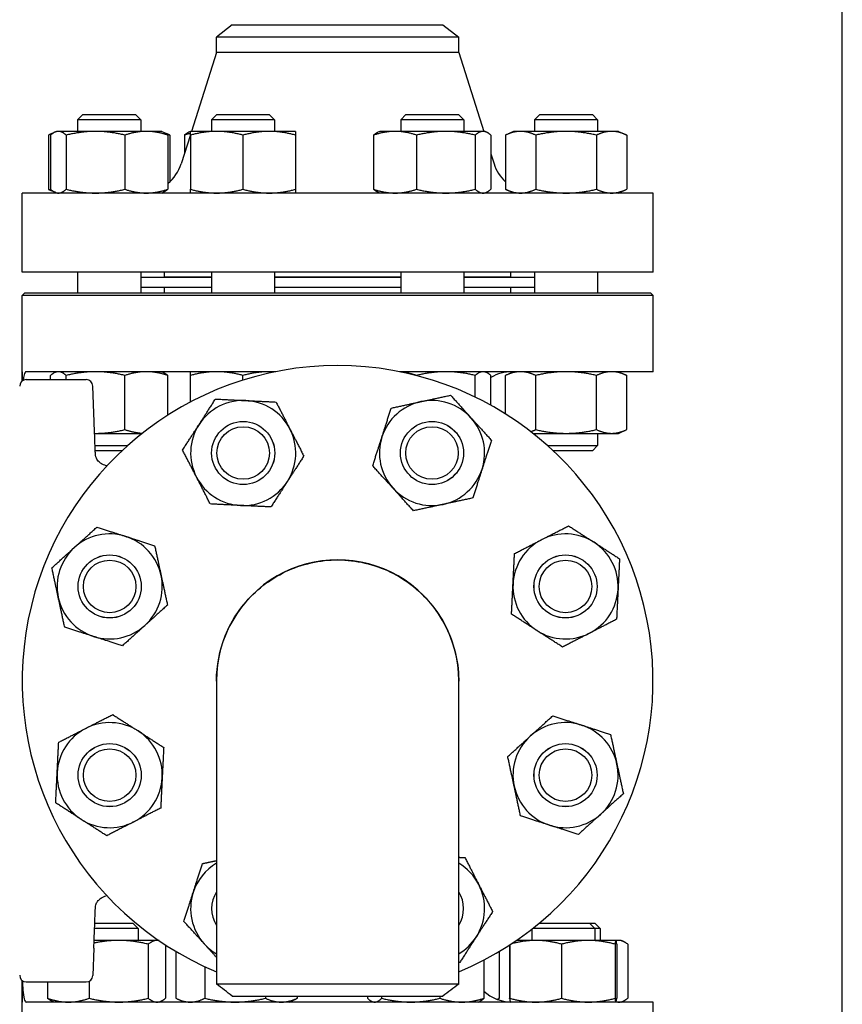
# Model space of a CAD drawing. Header units: inches. Extents: x 18 to 846, y -44 to 561.
# Tile 571 of 642: x 781 to 791, y 300 to 311. Entities that reach past the tile are written whole.
import ezdxf

# ---------------------------------------------------------------- set-up
doc = ezdxf.new("R2010")
doc.units = ezdxf.units.IN
doc.header["$LTSCALE"] = 24
doc.header["$MEASUREMENT"] = 0
doc.layers.add('Visible (ANSI)', color=7, linetype='Continuous', lineweight=30)

msp = doc.modelspace()

# ---------------------------------------------------------------- linework, layer by layer
at = {"layer": 'Visible (ANSI)'}
for p, q in [((790.5808, 279.0815), (790.5808, 345.0815)), ((783.3283, 311.249), (783.1408, 311.10513)), ((783.3283, 311.249), (785.8333, 311.249)), ((785.8333, 311.249), (786.0208, 311.10513)), ((783.1408, 310.92234), (783.1408, 311.10513)), ((786.0208, 311.10513), (783.1408, 311.10513)), ((786.0208, 310.92234), (786.0208, 311.10513)), ((783.1408, 310.92234), (782.84329, 309.983)), ((786.0208, 310.92234), (783.1408, 310.92234)), ((786.0208, 310.92234), (786.31832, 309.983)), ((781.5521, 310.184), (781.4896, 310.1215)), ((781.5521, 310.184), (782.1771, 310.184)), ((782.1771, 310.184), (782.2396, 310.1215)), ((783.14322, 310.184), (783.08072, 310.1215)), ((783.14322, 310.184), (783.76822, 310.184)), ((783.76822, 310.184), (783.83072, 310.1215)), ((785.39339, 310.184), (785.33089, 310.1215)), ((785.39339, 310.184), (786.01839, 310.184)), ((786.01839, 310.184), (786.08089, 310.1215)), ((786.98451, 310.184), (786.92201, 310.1215)), ((786.98451, 310.184), (787.60951, 310.184)), ((787.60951, 310.184), (787.67201, 310.1215)), ((782.2396, 310.1215), (781.4896, 310.1215)), ((781.4896, 310.1215), (781.4896, 309.983)), ((782.2396, 310.1215), (782.2396, 309.983)), ((783.83072, 310.1215), (783.08072, 310.1215)), ((783.08072, 310.1215), (783.08072, 309.983)), ((783.83072, 310.1215), (783.83072, 309.983)), ((786.08089, 310.1215), (785.33089, 310.1215)), ((785.33089, 310.1215), (785.33089, 309.983)), ((786.08089, 310.1215), (786.08089, 309.983)), ((787.67201, 310.1215), (786.92201, 310.1215)), ((786.92201, 310.1215), (786.92201, 309.983)), ((787.67201, 310.1215), (787.67201, 309.983)), ((781.21755, 309.97272), (781.14291, 309.93792)), ((781.2396, 309.983), (781.21755, 309.97272)), ((781.2609, 309.983), (781.2396, 309.983)), ((781.70284, 309.983), (781.2609, 309.983)), ((782.30654, 309.983), (781.70284, 309.983)), ((782.4896, 309.983), (782.30654, 309.983)), ((782.4896, 309.983), (782.51165, 309.97272)), ((782.51165, 309.97272), (782.58629, 309.93792)), ((782.83072, 309.983), (782.80867, 309.97272)), ((783.14322, 309.983), (782.83072, 309.983)), ((783.76822, 309.983), (783.14322, 309.983)), ((784.08072, 309.983), (783.76822, 309.983)), ((785.08089, 309.983), (785.05885, 309.97272)), ((785.26395, 309.983), (785.08089, 309.983)), ((785.86766, 309.983), (785.26395, 309.983)), ((786.3096, 309.983), (785.86766, 309.983)), ((786.33089, 309.983), (786.3096, 309.983)), ((786.33089, 309.983), (786.35294, 309.97272)), ((786.67201, 309.983), (786.57532, 309.93792)), ((786.75574, 309.983), (786.67201, 309.983)), ((787.29701, 309.983), (786.75574, 309.983)), ((787.83828, 309.983), (787.29701, 309.983)), ((787.92201, 309.983), (787.83828, 309.983)), ((787.92201, 309.983), (788.0187, 309.93792)), ((781.14291, 309.93792), (781.14291, 309.29409)), ((781.1675, 309.93792), (781.1675, 309.29409)), ((781.35429, 309.93792), (781.35429, 309.29409)), ((782.05139, 309.93792), (782.05139, 309.29409)), ((782.5617, 309.93792), (782.5617, 309.29409)), ((782.58629, 309.93792), (782.58629, 309.38388)), ((782.83072, 309.94331), (782.72135, 309.59803)), ((782.75862, 309.93792), (782.75862, 309.71568)), ((782.83072, 309.93792), (782.83072, 309.29409)), ((783.45572, 309.93792), (783.45572, 309.29409)), ((784.08072, 309.93792), (784.08072, 309.29409)), ((785.0088, 309.93792), (785.0088, 309.29409)), ((785.51911, 309.93792), (785.51911, 309.29409)), ((786.2162, 309.93792), (786.2162, 309.29409)), ((786.40299, 309.93792), (786.40299, 309.29409)), ((786.57532, 309.93792), (786.57532, 309.29409)), ((786.93617, 309.93792), (786.93617, 309.29409)), ((787.65785, 309.93792), (787.65785, 309.29409)), ((788.0187, 309.93792), (788.0187, 309.29409)), ((786.40299, 309.71568), (786.44026, 309.59803)), ((788.3308, 309.249), (780.8308, 309.249)), ((780.8308, 308.309), (780.8308, 309.249)), ((781.21755, 309.25928), (781.14291, 309.29409)), ((781.2396, 309.249), (781.21755, 309.25928)), ((782.4896, 309.249), (782.51165, 309.25928)), ((785.08089, 309.249), (785.05885, 309.25928)), ((786.33089, 309.249), (786.35294, 309.25928)), ((786.67201, 309.249), (786.57532, 309.29409)), ((787.92201, 309.249), (788.0187, 309.29409)), ((788.3308, 308.309), (788.3308, 309.249)), ((788.3308, 308.309), (780.8308, 308.309)), ((781.4896, 308.309), (781.4896, 308.0615)), ((782.2396, 308.309), (782.2396, 308.0615)), ((782.5208, 308.249), (782.5208, 308.309)), ((783.08072, 308.309), (783.08072, 308.0615)), ((783.83072, 308.309), (783.83072, 308.0615)), ((785.33089, 308.309), (785.33089, 308.0615)), ((786.08089, 308.309), (786.08089, 308.0615)), ((786.6408, 308.249), (786.6408, 308.309)), ((786.92201, 308.309), (786.92201, 308.0615)), ((787.67201, 308.309), (787.67201, 308.0615)), ((783.08072, 308.244), (782.2396, 308.244)), ((783.08072, 308.249), (782.5208, 308.249)), ((782.6408, 308.244), (782.6408, 308.249)), ((785.33089, 308.249), (783.83072, 308.249)), ((785.33089, 308.244), (783.83072, 308.244)), ((786.6408, 308.249), (786.08089, 308.249)), ((786.92201, 308.244), (786.08089, 308.244)), ((786.5208, 308.244), (786.5208, 308.249)), ((783.08072, 308.124), (782.2396, 308.124)), ((782.5208, 308.0615), (782.5208, 308.124)), ((785.33089, 308.124), (783.83072, 308.124)), ((786.92201, 308.124), (786.08089, 308.124)), ((786.6408, 308.0615), (786.6408, 308.124)), ((780.86205, 308.0615), (780.8308, 308.03025)), ((788.3308, 308.03025), (780.8308, 308.03025)), ((780.8308, 307.124), (780.8308, 308.03025)), ((780.86205, 308.0615), (788.29955, 308.0615)), ((788.29955, 308.0615), (788.3308, 308.03025)), ((788.3308, 307.124), (788.3308, 308.03025)), ((780.8308, 307.124), (780.8308, 307.01191)), ((780.83214, 307.124), (780.8308, 307.124)), ((780.83214, 307.01295), (780.83214, 307.124)), ((783.84698, 307.124), (780.87912, 307.124)), ((780.88002, 307.02918), (781.59165, 307.02918)), ((781.1675, 307.02918), (781.1675, 307.07892)), ((781.2396, 307.124), (781.21755, 307.11372)), ((781.35429, 307.02918), (781.35429, 307.07892)), ((782.05139, 306.43509), (782.05139, 307.07892)), ((782.4896, 307.124), (782.51165, 307.11372)), ((782.5617, 306.60652), (782.5617, 307.07892)), ((782.83072, 306.76308), (782.83072, 307.07892)), ((783.45572, 307.02375), (783.45572, 307.07892)), ((788.3308, 307.124), (785.31463, 307.124)), ((785.51911, 307.07722), (785.51911, 307.07892)), ((786.2162, 306.82111), (786.2162, 307.07892)), ((786.33089, 307.124), (786.35294, 307.11372)), ((786.40299, 306.72402), (786.40299, 307.07892)), ((786.67201, 307.124), (786.57532, 307.07892)), ((786.57532, 306.6221), (786.57532, 307.07892)), ((786.93617, 306.43509), (786.93617, 307.07892)), ((787.65785, 306.43509), (787.65785, 307.07892)), ((787.92201, 307.124), (788.0187, 307.07892)), ((788.0187, 306.43509), (788.0187, 307.07892)), ((781.68282, 306.62873), (781.67033, 306.95347)), ((787.92201, 306.39), (788.0187, 306.43509)), ((781.69144, 306.39), (781.70284, 306.39)), ((781.70284, 306.39), (782.25738, 306.39)), ((782.2396, 306.39), (782.2396, 306.37588)), ((786.90423, 306.39), (787.29701, 306.39)), ((786.92201, 306.39), (786.92201, 306.37588)), ((787.29701, 306.39), (787.83828, 306.39)), ((787.67201, 306.39), (787.67201, 306.2465)), ((787.83828, 306.39), (787.92201, 306.39)), ((781.69695, 306.2465), (782.08631, 306.2465)), ((787.0753, 306.2465), (787.67201, 306.2465)), ((787.60951, 306.184), (787.67201, 306.2465)), ((782.01788, 306.184), (781.69944, 306.184)), ((787.60951, 306.184), (787.14373, 306.184)), ((783.1408, 303.4438), (783.1408, 299.83889)), ((786.0208, 299.83889), (786.0208, 303.4438)), ((782.209, 300.5015), (781.69139, 300.5015)), ((781.69375, 300.564), (782.1465, 300.564)), ((782.1465, 300.564), (782.209, 300.5015)), ((782.209, 300.5015), (782.209, 300.358)), ((786.88926, 300.49125), (786.88926, 300.358)), ((787.63926, 300.5015), (786.90233, 300.5015)), ((786.97949, 300.564), (787.57676, 300.564)), ((787.57676, 300.564), (787.64011, 300.564)), ((787.57676, 300.564), (787.63926, 300.5015)), ((787.70261, 300.5015), (787.63926, 300.5015)), ((787.63926, 300.5015), (787.63926, 300.358)), ((787.64011, 300.564), (787.70261, 300.5015)), ((787.70261, 300.5015), (787.70261, 300.358)), ((781.9787, 300.358), (781.68613, 300.358)), ((782.43291, 300.358), (781.9787, 300.358)), ((782.45391, 300.358), (782.43291, 300.358)), ((786.93664, 300.358), (786.7077, 300.358)), ((787.5614, 300.358), (786.93664, 300.358)), ((787.88901, 300.358), (787.5614, 300.358)), ((787.88926, 300.358), (787.88901, 300.358)), ((787.92652, 300.358), (787.88926, 300.358)), ((787.88926, 300.358), (787.88951, 300.35789)), ((787.95261, 300.358), (787.92652, 300.358)), ((787.95261, 300.358), (787.97984, 300.34531)), ((781.68282, 300.26427), (781.67033, 299.93954)), ((782.32974, 300.31292), (782.32974, 299.66909)), ((782.53608, 300.303), (782.53608, 299.66909)), ((782.65829, 300.22681), (782.65829, 299.66909)), ((786.50332, 300.22681), (786.50332, 299.66909)), ((786.62553, 300.303), (786.62553, 299.66909)), ((786.62935, 300.30549), (786.62935, 299.66909)), ((787.24394, 300.31292), (787.24394, 299.66909)), ((787.87885, 300.31292), (787.87885, 299.66909)), ((787.89917, 300.31292), (787.89917, 299.66909)), ((788.02969, 300.31292), (788.02969, 299.66909)), ((786.32054, 300.12448), (786.32054, 299.66909)), ((783.00139, 300.04533), (783.00139, 299.66909)), ((780.8308, 299.8811), (780.8308, 299.624)), ((780.83214, 299.624), (780.83214, 299.88005)), ((781.62766, 299.87254), (781.62766, 299.66909)), ((780.88002, 299.86382), (781.59165, 299.86382)), ((781.13192, 299.86382), (781.13192, 299.66909)), ((782.75469, 299.624), (782.66927, 299.66383)), ((783.32832, 299.6965), (785.83327, 299.6965)), ((783.72279, 299.6965), (783.72279, 299.66909)), ((784.00469, 299.624), (784.09011, 299.66383)), ((784.10109, 299.6965), (784.10109, 299.66909)), ((784.93741, 299.6965), (784.93741, 299.66909)), ((785.1045, 299.6965), (785.1045, 299.66909)), ((785.79606, 299.6965), (785.79606, 299.66909)), ((786.47737, 299.65685), (786.49234, 299.66383)), ((780.8308, 299.624), (780.83214, 299.624)), ((780.8308, 298.71775), (780.8308, 299.624)), ((788.3308, 299.624), (780.87912, 299.624)), ((781.209, 299.624), (781.18177, 299.6367)), ((782.459, 299.624), (782.48623, 299.6367)), ((785.00398, 299.624), (784.98652, 299.63214)), ((786.25398, 299.624), (786.27143, 299.63214)), ((786.63926, 299.624), (786.63901, 299.62412)), ((787.88926, 299.624), (787.88951, 299.62412)), ((787.95261, 299.624), (787.97984, 299.6367)), ((788.3308, 298.71775), (788.3308, 299.624))]:
    msp.add_line(p, q, dxfattribs=at)
for centre, radius in [((783.45837, 306.15631), 0.37513), ((783.45837, 306.15631), 0.375), ((783.45837, 306.15631), 0.3125), ((785.70324, 306.15631), 0.37513), ((785.70324, 306.15631), 0.375), ((785.70324, 306.15631), 0.3125), ((781.871, 304.56894), 0.37513), ((781.871, 304.56894), 0.375), ((787.29061, 304.56894), 0.37513), ((787.29061, 304.56894), 0.375), ((781.871, 304.56894), 0.3125), ((787.29061, 304.56894), 0.3125), ((781.871, 302.32406), 0.37513), ((781.871, 302.32406), 0.375), ((787.29061, 302.32406), 0.37513), ((787.29061, 302.32406), 0.375), ((781.871, 302.32406), 0.3125), ((787.29061, 302.32406), 0.3125)]:
    msp.add_circle(centre, radius, dxfattribs=at)
for centre, radius, start, end in [((782.24469, 309.749), 0.5, 309.346629, 342.425284), ((786.91692, 309.749), 0.5, 197.574716, 226.906395), ((784.5808, 303.4465), 3.75, 292.581673, 247.418327), ((780.88002, 306.95044), 0.07874, 90, 180), ((781.59165, 306.95044), 0.07874, 2.202598, 90), ((786.65561, 306.624), 0.5, 90, 120.346879), ((783.45837, 306.15631), 0.625, 87.180534, 147.180534), ((783.45837, 306.15631), 0.625, 27.180534, 87.180534), ((785.70324, 306.15631), 0.625, 102.180534, 162.180534), ((785.70324, 306.15631), 0.625, 42.180534, 102.180534), ((785.70324, 306.15631), 0.625, 342.180534, 42.180534), ((783.45837, 306.15631), 0.625, 147.180534, 207.180534), ((783.45837, 306.15631), 0.625, 327.180534, 27.180534), ((785.70324, 306.15631), 0.625, 162.180534, 222.180534), ((781.85833, 306.16304), 0.15748, 239.24648, 263.5427), ((785.70324, 306.15631), 0.625, 282.180534, 342.180534), ((783.45837, 306.15631), 0.625, 207.180534, 267.180534), ((783.45837, 306.15631), 0.625, 267.180534, 327.180534), ((785.70324, 306.15631), 0.625, 222.180534, 282.180534), ((781.871, 304.56894), 0.625, 72.180534, 132.180534), ((781.871, 304.56894), 0.625, 12.180534, 72.180534), ((787.29061, 304.56894), 0.625, 57.180534, 117.180534), ((781.871, 304.56894), 0.625, 132.180534, 192.180534), ((787.29061, 304.56894), 0.625, 117.180534, 177.180534), ((787.29061, 304.56894), 0.625, 357.180534, 57.180534), ((784.5808, 303.4465), 1.44, 359.94622, 180.05378), ((781.871, 304.56894), 0.625, 312.180534, 12.180534), ((787.29061, 304.56894), 0.625, 177.180534, 237.180534), ((787.29061, 304.56894), 0.625, 297.180534, 357.180534), ((781.871, 304.56894), 0.625, 192.180534, 252.180534), ((781.871, 304.56894), 0.625, 252.180534, 312.180534), ((787.29061, 304.56894), 0.625, 237.180534, 297.180534), ((781.871, 302.32406), 0.625, 57.180534, 117.180534), ((787.29061, 302.32406), 0.625, 72.180534, 132.180534), ((787.29061, 302.32406), 0.625, 12.180534, 72.180534), ((781.871, 302.32406), 0.625, 117.180534, 177.180534), ((781.871, 302.32406), 0.625, 357.180534, 57.180534), ((787.29061, 302.32406), 0.625, 132.180534, 192.180534), ((787.29061, 302.32406), 0.625, 312.180534, 12.180534), ((781.871, 302.32406), 0.625, 177.180534, 237.180534), ((781.871, 302.32406), 0.625, 297.180534, 357.180534), ((787.29061, 302.32406), 0.625, 192.180534, 252.180534), ((781.871, 302.32406), 0.625, 237.180534, 297.180534), ((787.29061, 302.32406), 0.625, 252.180534, 312.180534), ((783.45837, 300.7367), 0.625, 120.537341, 162.180534), ((785.70324, 300.7367), 0.625, 27.180534, 59.462659), ((783.45837, 300.7367), 0.625, 162.180534, 222.180534), ((783.45837, 300.7367), 0.37513, 147.83809, 212.16191), ((783.45837, 300.7367), 0.375, 147.868861, 212.131139), ((785.70324, 300.7367), 0.37513, 327.83809, 32.16191), ((785.70324, 300.7367), 0.375, 327.868861, 32.131139), ((785.70324, 300.7367), 0.625, 327.180534, 27.180534), ((781.85833, 300.72997), 0.15748, 96.4573, 120.75352), ((785.70324, 300.7367), 0.625, 300.537341, 327.180534), ((783.45837, 300.7367), 0.625, 222.180534, 239.462659), ((780.88002, 299.94257), 0.07874, 180, 270), ((781.59165, 299.94257), 0.07874, 270, 357.797402), ((786.65561, 300.124), 0.5, 227.922109, 268.065273)]:
    msp.add_arc(centre, radius, start, end, dxfattribs=at)
for points, weights in [([(781.19389, 309.95899), (781.16922, 309.95019), (781.14291, 309.93792)], [1.01477953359, 1.01005189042, 1]), ([(781.2609, 309.983), (781.21755, 309.983), (781.1675, 309.93792)], [1, 1.0379548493, 1]), ([(781.35429, 309.93792), (781.30424, 309.983), (781.2609, 309.983)], [1, 1.0379548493, 1]), ([(781.70284, 309.983), (781.54107, 309.983), (781.35429, 309.93792)], [1, 1.0379548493, 1]), ([(782.05139, 309.93792), (781.8646, 309.983), (781.70284, 309.983)], [1, 1.0379548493, 1]), ([(782.30654, 309.983), (782.18812, 309.983), (782.05139, 309.93792)], [1, 1.0379548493, 1]), ([(782.5617, 309.93792), (782.42496, 309.983), (782.30654, 309.983)], [1, 1.0379548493, 1]), ([(782.51165, 309.97272), (782.53531, 309.96169), (782.5617, 309.93792)], [1.01895290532, 1.01965956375, 1]), ([(782.58629, 309.93792), (782.55997, 309.95019), (782.53531, 309.95899)], [1, 1.01005189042, 1.01477953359]), ([(782.75862, 309.93792), (782.78501, 309.96169), (782.80867, 309.97272)], [1, 1.01965956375, 1.01895290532]), ([(782.83072, 309.95899), (782.79583, 309.95019), (782.75862, 309.93792)], [1.01477953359, 1.01005189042, 1]), ([(782.83072, 309.93792), (782.83072, 309.983), (782.83072, 309.983)], [1, 1.0379548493, 1]), ([(783.14322, 309.983), (782.99818, 309.983), (782.83072, 309.93792)], [1, 1.0379548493, 1]), ([(783.45572, 309.93792), (783.28825, 309.983), (783.14322, 309.983)], [1, 1.0379548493, 1]), ([(783.76822, 309.983), (783.62318, 309.983), (783.45572, 309.93792)], [1, 1.0379548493, 1]), ([(784.08072, 309.93792), (783.91325, 309.983), (783.76822, 309.983)], [1, 1.0379548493, 1]), ([(784.08072, 309.983), (784.08072, 309.983), (784.08072, 309.93792)], [1, 1.0379548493, 1]), ([(785.26395, 309.983), (785.14553, 309.983), (785.0088, 309.93792)], [1, 1.0379548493, 1]), ([(785.0088, 309.93792), (785.03519, 309.96169), (785.05885, 309.97272)], [1, 1.01965956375, 1.01895290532]), ([(785.51911, 309.93792), (785.38237, 309.983), (785.26395, 309.983)], [1, 1.0379548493, 1]), ([(785.86766, 309.983), (785.70589, 309.983), (785.51911, 309.93792)], [1, 1.0379548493, 1]), ([(786.2162, 309.93792), (786.02942, 309.983), (785.86766, 309.983)], [1, 1.0379548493, 1]), ([(786.3096, 309.983), (786.26625, 309.983), (786.2162, 309.93792)], [1, 1.0379548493, 1]), ([(786.40299, 309.93792), (786.35294, 309.983), (786.3096, 309.983)], [1, 1.0379548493, 1]), ([(786.75574, 309.983), (786.67201, 309.983), (786.57532, 309.93792)], [1, 1.0379548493, 1]), ([(786.93617, 309.93792), (786.83948, 309.983), (786.75574, 309.983)], [1, 1.0379548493, 1]), ([(787.29701, 309.983), (787.12954, 309.983), (786.93617, 309.93792)], [1, 1.0379548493, 1]), ([(787.65785, 309.93792), (787.46448, 309.983), (787.29701, 309.983)], [1, 1.0379548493, 1]), ([(787.83828, 309.983), (787.75454, 309.983), (787.65785, 309.93792)], [1, 1.0379548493, 1]), ([(788.0187, 309.93792), (787.92201, 309.983), (787.83828, 309.983)], [1, 1.0379548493, 1]), ([(781.14291, 309.29409), (781.16922, 309.28182), (781.19389, 309.27301)], [1, 1.01005189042, 1.01477953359]), ([(781.1675, 309.29409), (781.21755, 309.249), (781.2609, 309.249)], [1, 1.0379548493, 1]), ([(781.2609, 309.249), (781.30424, 309.249), (781.35429, 309.29409)], [1, 1.0379548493, 1]), ([(781.35429, 309.29409), (781.54107, 309.249), (781.70284, 309.249)], [1, 1.0379548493, 1]), ([(781.70284, 309.249), (781.8646, 309.249), (782.05139, 309.29409)], [1, 1.0379548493, 1]), ([(782.05139, 309.29409), (782.18812, 309.249), (782.30654, 309.249)], [1, 1.0379548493, 1]), ([(782.30654, 309.249), (782.42496, 309.249), (782.5617, 309.29409)], [1, 1.0379548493, 1]), ([(782.5617, 309.29409), (782.53531, 309.27032), (782.51165, 309.25928)], [1, 1.01965956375, 1.01895290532]), ([(782.83072, 309.249), (782.83072, 309.249), (782.83072, 309.29409)], [1, 1.0379548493, 1]), ([(782.83072, 309.29409), (782.99818, 309.249), (783.14322, 309.249)], [1, 1.0379548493, 1]), ([(783.14322, 309.249), (783.28825, 309.249), (783.45572, 309.29409)], [1, 1.0379548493, 1]), ([(783.45572, 309.29409), (783.62318, 309.249), (783.76822, 309.249)], [1, 1.0379548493, 1]), ([(783.76822, 309.249), (783.91325, 309.249), (784.08072, 309.29409)], [1, 1.0379548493, 1]), ([(784.08072, 309.29409), (784.08072, 309.249), (784.08072, 309.249)], [1, 1.0379548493, 1]), ([(785.05885, 309.25928), (785.03519, 309.27032), (785.0088, 309.29409)], [1.01895290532, 1.01965956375, 1]), ([(785.0088, 309.29409), (785.14553, 309.249), (785.26395, 309.249)], [1, 1.0379548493, 1]), ([(785.26395, 309.249), (785.38237, 309.249), (785.51911, 309.29409)], [1, 1.0379548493, 1]), ([(785.51911, 309.29409), (785.70589, 309.249), (785.86766, 309.249)], [1, 1.0379548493, 1]), ([(785.86766, 309.249), (786.02942, 309.249), (786.2162, 309.29409)], [1, 1.0379548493, 1]), ([(786.2162, 309.29409), (786.26625, 309.249), (786.3096, 309.249)], [1, 1.0379548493, 1]), ([(786.3096, 309.249), (786.35294, 309.249), (786.40299, 309.29409)], [1, 1.0379548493, 1]), ([(786.57532, 309.29409), (786.67201, 309.249), (786.75574, 309.249)], [1, 1.0379548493, 1]), ([(786.75574, 309.249), (786.83948, 309.249), (786.93617, 309.29409)], [1, 1.0379548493, 1]), ([(786.93617, 309.29409), (787.12954, 309.249), (787.29701, 309.249)], [1, 1.0379548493, 1]), ([(787.29701, 309.249), (787.46448, 309.249), (787.65785, 309.29409)], [1, 1.0379548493, 1]), ([(787.65785, 309.29409), (787.75454, 309.249), (787.83828, 309.249)], [1, 1.0379548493, 1]), ([(787.83828, 309.249), (787.92201, 309.249), (788.0187, 309.29409)], [1, 1.0379548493, 1]), ([(781.2609, 307.124), (781.21755, 307.124), (781.1675, 307.07892)], [1, 1.0379548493, 1]), ([(781.35429, 307.07892), (781.30424, 307.124), (781.2609, 307.124)], [1, 1.0379548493, 1]), ([(781.70284, 307.124), (781.54107, 307.124), (781.35429, 307.07892)], [1, 1.0379548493, 1]), ([(782.05139, 307.07892), (781.8646, 307.124), (781.70284, 307.124)], [1, 1.0379548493, 1]), ([(782.30654, 307.124), (782.18812, 307.124), (782.05139, 307.07892)], [1, 1.0379548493, 1]), ([(782.5617, 307.07892), (782.42496, 307.124), (782.30654, 307.124)], [1, 1.0379548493, 1]), ([(782.51165, 307.11372), (782.53531, 307.10269), (782.5617, 307.07892)], [1.01895290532, 1.01965956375, 1]), ([(782.83072, 307.07892), (782.83072, 307.124), (782.83072, 307.124)], [1, 1.0379548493, 1]), ([(783.14322, 307.124), (782.99818, 307.124), (782.83072, 307.07892)], [1, 1.0379548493, 1]), ([(783.45572, 307.07892), (783.28825, 307.124), (783.14322, 307.124)], [1, 1.0379548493, 1]), ([(783.76822, 307.124), (783.62318, 307.124), (783.45572, 307.07892)], [1, 1.0379548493, 1]), ([(783.83575, 307.12174), (783.80185, 307.124), (783.76822, 307.124)], [1.01325147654, 1.00855323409, 1]), ([(785.51911, 307.07892), (785.41899, 307.11193), (785.33128, 307.12064)], [1, 1.02751095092, 1.0151401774]), ([(785.86766, 307.124), (785.70589, 307.124), (785.51911, 307.07892)], [1, 1.0379548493, 1]), ([(786.2162, 307.07892), (786.02942, 307.124), (785.86766, 307.124)], [1, 1.0379548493, 1]), ([(786.3096, 307.124), (786.26625, 307.124), (786.2162, 307.07892)], [1, 1.0379548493, 1]), ([(786.40299, 307.07892), (786.35294, 307.124), (786.3096, 307.124)], [1, 1.0379548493, 1]), ([(786.75574, 307.124), (786.67201, 307.124), (786.57532, 307.07892)], [1, 1.0379548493, 1]), ([(786.93617, 307.07892), (786.83948, 307.124), (786.75574, 307.124)], [1, 1.0379548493, 1]), ([(787.29701, 307.124), (787.12954, 307.124), (786.93617, 307.07892)], [1, 1.0379548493, 1]), ([(787.65785, 307.07892), (787.46448, 307.124), (787.29701, 307.124)], [1, 1.0379548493, 1]), ([(787.83828, 307.124), (787.75454, 307.124), (787.65785, 307.07892)], [1, 1.0379548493, 1]), ([(788.0187, 307.07892), (787.92201, 307.124), (787.83828, 307.124)], [1, 1.0379548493, 1]), ([(782.93313, 306.49505), (783.02389, 306.63579), (783.1287, 306.7983)], [1, 1.0379548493, 1]), ([(783.1287, 306.7983), (783.32184, 306.78879), (783.48911, 306.78055)], [1, 1.0379548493, 1]), ([(785.57137, 306.76724), (785.73507, 306.80257), (785.92409, 306.84337)], [1, 1.0379548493, 1]), ([(785.92409, 306.84337), (786.05394, 306.70007), (786.16639, 306.57597)], [1, 1.0379548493, 1]), ([(783.48911, 306.78055), (783.65638, 306.77231), (783.84952, 306.7628)], [1, 1.0379548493, 1]), ([(783.84952, 306.7628), (783.93785, 306.59078), (784.01435, 306.4418)], [1, 1.0379548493, 1]), ([(785.10823, 306.34757), (785.15947, 306.507), (785.21865, 306.6911)], [1, 1.0379548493, 1]), ([(785.21865, 306.6911), (785.40767, 306.7319), (785.57137, 306.76724)], [1, 1.0379548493, 1]), ([(786.16639, 306.57597), (786.27884, 306.45187), (786.40868, 306.30858)], [1, 1.0379548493, 1]), ([(781.70284, 306.39), (781.8646, 306.39), (782.05139, 306.43509)], [1, 1.0379548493, 1]), ([(782.05139, 306.43509), (782.1626, 306.39842), (782.25947, 306.39165)], [1, 1.03065465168, 1.01179216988]), ([(782.73755, 306.19181), (782.84236, 306.35431), (782.93313, 306.49505)], [1, 1.0379548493, 1]), ([(784.01435, 306.4418), (784.09085, 306.29283), (784.17918, 306.12081)], [1, 1.0379548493, 1]), ([(786.87711, 306.41121), (786.90555, 306.42081), (786.93617, 306.43509)], [1.01619755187, 1.01171417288, 1]), ([(786.93617, 306.43509), (787.12954, 306.39), (787.29701, 306.39)], [1, 1.0379548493, 1]), ([(787.29701, 306.39), (787.46448, 306.39), (787.65785, 306.43509)], [1, 1.0379548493, 1]), ([(787.65785, 306.43509), (787.75454, 306.39), (787.83828, 306.39)], [1, 1.0379548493, 1]), ([(787.83828, 306.39), (787.92201, 306.39), (788.0187, 306.43509)], [1, 1.0379548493, 1]), ([(781.69144, 306.39005), (781.69714, 306.39), (781.70284, 306.39)], [1.00249149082, 1.00128955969, 1]), ([(784.9978, 306.00404), (785.05698, 306.18813), (785.10823, 306.34757)], [1, 1.0379548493, 1]), ([(786.40868, 306.30858), (786.34951, 306.12448), (786.29826, 305.96504)], [1, 1.0379548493, 1]), ([(782.90238, 305.87081), (782.82589, 306.01978), (782.73755, 306.19181)], [1, 1.0379548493, 1]), ([(784.17918, 306.12081), (784.07437, 305.9583), (783.98361, 305.81756)], [1, 1.0379548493, 1]), ([(785.2401, 305.73664), (785.12765, 305.86074), (784.9978, 306.00404)], [1, 1.0379548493, 1]), ([(786.29826, 305.96504), (786.24701, 305.80561), (786.18783, 305.62151)], [1, 1.0379548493, 1]), ([(783.06722, 305.54981), (782.97888, 305.72183), (782.90238, 305.87081)], [1, 1.0379548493, 1]), ([(783.98361, 305.81756), (783.89284, 305.67682), (783.78803, 305.51431)], [1, 1.0379548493, 1]), ([(785.48239, 305.46924), (785.35255, 305.61254), (785.2401, 305.73664)], [1, 1.0379548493, 1]), ([(786.18783, 305.62151), (785.99881, 305.58071), (785.83511, 305.54538)], [1, 1.0379548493, 1]), ([(783.42762, 305.53206), (783.26036, 305.5403), (783.06722, 305.54981)], [1, 1.0379548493, 1]), ([(783.78803, 305.51431), (783.59489, 305.52383), (783.42762, 305.53206)], [1, 1.0379548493, 1]), ([(785.83511, 305.54538), (785.67141, 305.51004), (785.48239, 305.46924)], [1, 1.0379548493, 1]), ([(781.45133, 305.03209), (781.57543, 305.14453), (781.71873, 305.27438)], [1, 1.0379548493, 1]), ([(781.71873, 305.27438), (781.90283, 305.2152), (782.06226, 305.16396)], [1, 1.0379548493, 1]), ([(787.00511, 305.12492), (787.15409, 305.20142), (787.32611, 305.28975)], [1, 1.0379548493, 1]), ([(787.32611, 305.28975), (787.48862, 305.18495), (787.62935, 305.09418)], [1, 1.0379548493, 1]), ([(782.06226, 305.16396), (782.2217, 305.11271), (782.40579, 305.05353)], [1, 1.0379548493, 1]), ([(781.18394, 304.78979), (781.32723, 304.91964), (781.45133, 305.03209)], [1, 1.0379548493, 1]), ([(782.40579, 305.05353), (782.4466, 304.86451), (782.48193, 304.70081)], [1, 1.0379548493, 1]), ([(786.68411, 304.96009), (786.85614, 305.04842), (787.00511, 305.12492)], [1, 1.0379548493, 1]), ([(787.62935, 305.09418), (787.77009, 305.00341), (787.9326, 304.8986)], [1, 1.0379548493, 1]), ([(786.66637, 304.59968), (786.6746, 304.76695), (786.68411, 304.96009)], [1, 1.0379548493, 1]), ([(787.9326, 304.8986), (787.92309, 304.70546), (787.91485, 304.5382)], [1, 1.0379548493, 1]), ([(781.26007, 304.43707), (781.22474, 304.60077), (781.18394, 304.78979)], [1, 1.0379548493, 1]), ([(782.48193, 304.70081), (782.51726, 304.53711), (782.55807, 304.34809)], [1, 1.0379548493, 1]), ([(786.64862, 304.23928), (786.65813, 304.43242), (786.66637, 304.59968)], [1, 1.0379548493, 1]), ([(787.91485, 304.5382), (787.90661, 304.37093), (787.8971, 304.17779)], [1, 1.0379548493, 1]), ([(781.33621, 304.08435), (781.29541, 304.27337), (781.26007, 304.43707)], [1, 1.0379548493, 1]), ([(782.55807, 304.34809), (782.41477, 304.21824), (782.29067, 304.10579)], [1, 1.0379548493, 1]), ([(786.95186, 304.0437), (786.81113, 304.13447), (786.64862, 304.23928)], [1, 1.0379548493, 1]), ([(782.29067, 304.10579), (782.16657, 303.99334), (782.02327, 303.8635)], [1, 1.0379548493, 1]), ([(787.8971, 304.17779), (787.72508, 304.08946), (787.57611, 304.01296)], [1, 1.0379548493, 1]), ([(781.67974, 303.97392), (781.5203, 304.02517), (781.33621, 304.08435)], [1, 1.0379548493, 1]), ([(782.02327, 303.8635), (781.83917, 303.92268), (781.67974, 303.97392)], [1, 1.0379548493, 1]), ([(787.25511, 303.84813), (787.0926, 303.95293), (786.95186, 304.0437)], [1, 1.0379548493, 1]), ([(787.57611, 304.01296), (787.42713, 303.93646), (787.25511, 303.84813)], [1, 1.0379548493, 1]), ([(781.5855, 302.88005), (781.73448, 302.95655), (781.9065, 303.04488)], [1, 1.0379548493, 1]), ([(781.9065, 303.04488), (782.06901, 302.94007), (782.20975, 302.8493)], [1, 1.0379548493, 1]), ([(786.87094, 302.78721), (786.99504, 302.89966), (787.13834, 303.02951)], [1, 1.0379548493, 1]), ([(787.13834, 303.02951), (787.32244, 302.97033), (787.48187, 302.91908)], [1, 1.0379548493, 1]), ([(787.48187, 302.91908), (787.6413, 302.86783), (787.8254, 302.80866)], [1, 1.0379548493, 1]), ([(781.26451, 302.71521), (781.43653, 302.80355), (781.5855, 302.88005)], [1, 1.0379548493, 1]), ([(782.20975, 302.8493), (782.35048, 302.75854), (782.51299, 302.65373)], [1, 1.0379548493, 1]), ([(787.8254, 302.80866), (787.8662, 302.61963), (787.90154, 302.45593)], [1, 1.0379548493, 1]), ([(781.24676, 302.35481), (781.25499, 302.52207), (781.26451, 302.71521)], [1, 1.0379548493, 1]), ([(786.60354, 302.54491), (786.74684, 302.67476), (786.87094, 302.78721)], [1, 1.0379548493, 1]), ([(782.51299, 302.65373), (782.50348, 302.46059), (782.49524, 302.29332)], [1, 1.0379548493, 1]), ([(786.67968, 302.19219), (786.64434, 302.35589), (786.60354, 302.54491)], [1, 1.0379548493, 1]), ([(787.90154, 302.45593), (787.93687, 302.29224), (787.97767, 302.10321)], [1, 1.0379548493, 1]), ([(781.22901, 301.9944), (781.23852, 302.18754), (781.24676, 302.35481)], [1, 1.0379548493, 1]), ([(782.49524, 302.29332), (782.48701, 302.12606), (782.47749, 301.93291)], [1, 1.0379548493, 1]), ([(786.75581, 301.83947), (786.71501, 302.0285), (786.67968, 302.19219)], [1, 1.0379548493, 1]), ([(787.97767, 302.10321), (787.83438, 301.97337), (787.71028, 301.86092)], [1, 1.0379548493, 1]), ([(781.53225, 301.79883), (781.39152, 301.88959), (781.22901, 301.9944)], [1, 1.0379548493, 1]), ([(782.47749, 301.93291), (782.30547, 301.84458), (782.1565, 301.76808)], [1, 1.0379548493, 1]), ([(781.8355, 301.60325), (781.67299, 301.70806), (781.53225, 301.79883)], [1, 1.0379548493, 1]), ([(782.1565, 301.76808), (782.00752, 301.69158), (781.8355, 301.60325)], [1, 1.0379548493, 1]), ([(787.09935, 301.72905), (786.93991, 301.7803), (786.75581, 301.83947)], [1, 1.0379548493, 1]), ([(787.71028, 301.86092), (787.58618, 301.74847), (787.44288, 301.61862)], [1, 1.0379548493, 1]), ([(787.44288, 301.61862), (787.25878, 301.6778), (787.09935, 301.72905)], [1, 1.0379548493, 1]), ([(782.97378, 301.27149), (783.06145, 301.29042), (783.1408, 301.30755)], [1, 1.01725310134, 1.0188207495]), ([(786.0208, 301.34682), (786.05671, 301.34505), (786.09439, 301.34319)], [1.01164940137, 1.00718475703, 1]), ([(786.09439, 301.34319), (786.18273, 301.17117), (786.25922, 301.0222)], [1, 1.0379548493, 1]), ([(782.86335, 300.92796), (782.9146, 301.08739), (782.97378, 301.27149)], [1, 1.0379548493, 1]), ([(782.75293, 300.58443), (782.8121, 300.76853), (782.86335, 300.92796)], [1, 1.0379548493, 1]), ([(786.25922, 301.0222), (786.33572, 300.87322), (786.42406, 300.7012)], [1, 1.0379548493, 1]), ([(786.42406, 300.7012), (786.31925, 300.53869), (786.22848, 300.39795)], [1, 1.0379548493, 1]), ([(782.99522, 300.31703), (782.88277, 300.44113), (782.75293, 300.58443)], [1, 1.0379548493, 1]), ([(781.9787, 300.358), (781.83954, 300.358), (781.68498, 300.32578)], [1, 1.03224274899, 1.00970488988]), ([(782.32974, 300.31292), (782.14162, 300.358), (781.9787, 300.358)], [1, 1.0379548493, 1]), ([(782.43291, 300.358), (782.38503, 300.358), (782.32974, 300.31292)], [1, 1.0379548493, 1]), ([(782.45811, 300.35512), (782.44545, 300.358), (782.43291, 300.358)], [1.01440878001, 1.0096660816, 1]), ([(786.22848, 300.39795), (786.13771, 300.25721), (786.03291, 300.0947)], [1, 1.0379548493, 1]), ([(786.93664, 300.358), (786.80179, 300.358), (786.64843, 300.31802)], [1, 1.03581509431, 1.00403824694]), ([(787.24394, 300.31292), (787.07926, 300.358), (786.93664, 300.358)], [1, 1.0379548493, 1]), ([(787.5614, 300.358), (787.41406, 300.358), (787.24394, 300.31292)], [1, 1.0379548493, 1]), ([(787.87885, 300.31292), (787.70873, 300.358), (787.5614, 300.358)], [1, 1.0379548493, 1]), ([(787.88901, 300.358), (787.8843, 300.358), (787.87885, 300.31292)], [1, 1.0379548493, 1]), ([(787.89917, 300.31292), (787.89373, 300.358), (787.88901, 300.358)], [1, 1.0379548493, 1]), ([(787.92652, 300.358), (787.9096, 300.358), (787.89237, 300.35273)], [1, 1.01309132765, 1.01715177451]), ([(788.02969, 300.31292), (787.9744, 300.358), (787.92652, 300.358)], [1, 1.0379548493, 1]), ([(783.1408, 300.15636), (783.06595, 300.23898), (782.99522, 300.31703)], [1.01788056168, 1.02353984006, 1]), ([(786.03291, 300.0947), (786.02683, 300.095), (786.0208, 300.0953)], [1, 1.00115166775, 1.00223344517]), ([(781.13192, 299.66909), (781.26475, 299.624), (781.37979, 299.624)], [1, 1.0379548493, 1]), ([(781.18177, 299.6367), (781.15811, 299.64773), (781.13192, 299.66909)], [1.01888101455, 1.01762479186, 1]), ([(781.37979, 299.624), (781.49483, 299.624), (781.62766, 299.66909)], [1, 1.0379548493, 1]), ([(781.62766, 299.66909), (781.81578, 299.624), (781.9787, 299.624)], [1, 1.0379548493, 1]), ([(781.9787, 299.624), (782.14162, 299.624), (782.32974, 299.66909)], [1, 1.0379548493, 1]), ([(782.32974, 299.66909), (782.38503, 299.624), (782.43291, 299.624)], [1, 1.0379548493, 1]), ([(782.43291, 299.624), (782.48079, 299.624), (782.53608, 299.66909)], [1, 1.0379548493, 1]), ([(782.65829, 299.66909), (782.75022, 299.624), (782.82984, 299.624)], [1, 1.0379548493, 1]), ([(782.82984, 299.624), (782.90946, 299.624), (783.00139, 299.66909)], [1, 1.0379548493, 1]), ([(783.00139, 299.66909), (783.19469, 299.624), (783.36209, 299.624)], [1, 1.0379548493, 1]), ([(783.36209, 299.624), (783.52949, 299.624), (783.72279, 299.66909)], [1, 1.0379548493, 1]), ([(783.72279, 299.66909), (783.82416, 299.624), (783.91194, 299.624)], [1, 1.0379548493, 1]), ([(783.91194, 299.624), (783.99973, 299.624), (784.10109, 299.66909)], [1, 1.0379548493, 1]), ([(784.10109, 299.66909), (784.09556, 299.66637), (784.09011, 299.66383)], [1, 1.00220568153, 1.0041550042]), ([(784.93741, 299.66909), (784.98218, 299.624), (785.02096, 299.624)], [1, 1.0379548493, 1]), ([(785.02096, 299.624), (785.05973, 299.624), (785.1045, 299.66909)], [1, 1.0379548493, 1]), ([(785.1045, 299.66909), (785.2898, 299.624), (785.45028, 299.624)], [1, 1.0379548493, 1]), ([(785.45028, 299.624), (785.61076, 299.624), (785.79606, 299.66909)], [1, 1.0379548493, 1]), ([(785.79606, 299.66909), (785.93659, 299.624), (786.0583, 299.624)], [1, 1.0379548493, 1]), ([(786.0583, 299.624), (786.18, 299.624), (786.32054, 299.66909)], [1, 1.0379548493, 1]), ([(786.32054, 299.66909), (786.29456, 299.64293), (786.27143, 299.63214)], [1, 1.02167875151, 1.01859290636]), ([(786.47569, 299.6575), (786.48926, 299.66283), (786.50332, 299.66909)], [1.00882601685, 1.00509767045, 1]), ([(786.50332, 299.66909), (786.49779, 299.66637), (786.49234, 299.66383)], [1, 1.00220568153, 1.0041550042]), ([(786.62976, 299.66569), (786.62766, 299.66735), (786.62553, 299.66909)], [1.00271336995, 1.00140899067, 1]), ([(786.62553, 299.66909), (786.62752, 299.66841), (786.62951, 299.66775)], [1, 1.00054914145, 1.00108239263]), ([(786.63901, 299.62412), (786.63452, 299.62621), (786.62935, 299.66909)], [1.00365503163, 1.0360296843, 1]), ([(786.62935, 299.66909), (786.79403, 299.624), (786.93664, 299.624)], [1, 1.0379548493, 1]), ([(786.93664, 299.624), (787.07926, 299.624), (787.24394, 299.66909)], [1, 1.0379548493, 1]), ([(787.24394, 299.66909), (787.41406, 299.624), (787.5614, 299.624)], [1, 1.0379548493, 1]), ([(787.5614, 299.624), (787.70873, 299.624), (787.87885, 299.66909)], [1, 1.0379548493, 1]), ([(787.87885, 299.66909), (787.8843, 299.624), (787.88901, 299.624)], [1, 1.0379548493, 1]), ([(787.88901, 299.624), (787.89373, 299.624), (787.89917, 299.66909)], [1, 1.0379548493, 1]), ([(787.92652, 299.624), (787.9744, 299.624), (788.02969, 299.66909)], [1, 1.0379548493, 1]), ([(787.89237, 299.62928), (787.9096, 299.624), (787.92652, 299.624)], [1.01715177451, 1.01309132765, 1])]:
    msp.add_rational_spline(points, weights, degree=2, dxfattribs=at)
for points, knots in [([(780.87912, 307.124), (780.86901, 307.124), (780.85995, 307.1116), (780.84866, 307.06907), (780.84511, 307.04617), (780.84238, 307.01951)], [5.795841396, 5.795841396, 5.795841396, 5.795841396, 6.277364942, 6.277364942, 6.599462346, 6.599462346, 6.599462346, 6.599462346]), ([(781.70096, 306.14653), (781.70037, 306.1611), (781.69973, 306.17692), (781.69773, 306.22663), (781.6963, 306.26298), (781.6934, 306.338), (781.69174, 306.38187), (781.68871, 306.46357), (781.68734, 306.50138), (781.68521, 306.5608), (781.68431, 306.58633), (781.68311, 306.6203), (781.68282, 306.62873), (781.68282, 306.62873)], [-2.85210649, -2.85210649, -2.85210649, -2.85210649, -2.71940527, -2.71940527, -2.45467957, -2.45467957, -2.14423866, -2.14423866, -1.83379774, -1.83379774, -1.53056876, -1.53056876, -1.22733979, -1.22733979, -1.22733979, -1.22733979]), ([(781.7778, 306.0277), (781.7778, 306.0277), (781.77775, 306.02773), (781.77698, 306.02814), (781.7744, 306.02949), (781.76268, 306.03652), (781.74896, 306.04568), (781.72413, 306.07346), (781.71325, 306.09056), (781.70679, 306.11168)], [-0.659872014, -0.659872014, -0.659872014, -0.659872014, -0.638222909, -0.638222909, -0.510443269, -0.510443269, -0.241070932, -0.241070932, 0, 0, 0, 0]), ([(783.14082, 303.4438), (783.14091, 303.62704), (783.17615, 303.81018), (783.32339, 304.17749), (783.44676, 304.35684), (783.75805, 304.64508), (783.94555, 304.75403), (784.35305, 304.88268), (784.57332, 304.90059), (784.99975, 304.83896), (785.20565, 304.75961), (785.56456, 304.51818), (785.71683, 304.35551), (785.93504, 303.97968), (786.00087, 303.76682), (786.0195, 303.51469), (786.02078, 303.47925), (786.02076, 303.4438)], [-1.57267427, -1.57267427, -1.57267427, -1.57267427, -1.1908901, -1.1908901, -0.74775686, -0.74775686, -0.30609723, -0.30609723, 0.1436733, 0.1436733, 0.59274122, 0.59274122, 1.04590561, 1.04590561, 1.49882494, 1.49882494, 1.57267427, 1.57267427, 1.57267427, 1.57267427]), ([(781.70679, 300.78132), (781.71163, 300.79714), (781.71894, 300.8107), (781.73651, 300.83468), (781.74671, 300.84412), (781.76359, 300.85719), (781.77126, 300.8617), (781.77687, 300.86482), (781.7778, 300.86531), (781.7778, 300.8653)], [-1.346450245, -1.346450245, -1.346450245, -1.346450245, -1.157843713, -1.157843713, -0.946317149, -0.946317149, -0.749052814, -0.749052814, -0.659872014, -0.659872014, -0.659872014, -0.659872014]), ([(781.68282, 300.26427), (781.68282, 300.26427), (781.68311, 300.2727), (781.68431, 300.30667), (781.68521, 300.33221), (781.68734, 300.39162), (781.68871, 300.42944), (781.69174, 300.51113), (781.6934, 300.55501), (781.69496, 300.5955), (781.6963, 300.63003), (781.69773, 300.66638), (781.69973, 300.71608), (781.70037, 300.7319), (781.70096, 300.74647)], [-1.22733979, -1.22733979, -1.22733979, -1.22733979, -0.92411081, -0.92411081, -0.62088183, -0.62088183, -0.31044092, -0.31044092, 0, 0, 0, 0.2647257, 0.2647257, 0.39742692, 0.39742692, 0.39742692, 0.39742692]), ([(780.83442, 299.87842), (780.83543, 299.83812), (780.83687, 299.8014), (780.84185, 299.72584), (780.84643, 299.6873), (780.85996, 299.63639), (780.86901, 299.624), (780.87912, 299.624)], [4.48090615, 4.48090615, 4.48090615, 4.48090615, 4.8148288, 4.8148288, 5.29608334, 5.29608334, 5.77733787, 5.77733787, 5.77733787, 5.77733787]), ([(786.02076, 299.83889), (786.02078, 299.83889), (786.0195, 299.83889), (786.00087, 299.83889), (785.93504, 299.83889), (785.71683, 299.83888), (785.56456, 299.83888), (785.20565, 299.83888), (784.99975, 299.83888), (784.57332, 299.83888), (784.35305, 299.83888), (783.94555, 299.83888), (783.75805, 299.83888), (783.44676, 299.83888), (783.32339, 299.83889), (783.17615, 299.83889), (783.14091, 299.83889), (783.14082, 299.83889)], [-1.57267431, -1.57267431, -1.57267431, -1.57267431, -1.49882494, -1.49882494, -1.04590561, -1.04590561, -0.59274122, -0.59274122, -0.1436733, -0.1436733, 0.30609723, 0.30609723, 0.74775686, 0.74775686, 1.1908901, 1.1908901, 1.57267431, 1.57267431, 1.57267431, 1.57267431])]:
    msp.add_open_spline(points, degree=3, knots=knots, dxfattribs=at)
for points in [[(781.70679, 306.11168), (781.70333, 306.12336), (781.70143, 306.1351), (781.70096, 306.14653)], [(781.70096, 300.74647), (781.70143, 300.75791), (781.70333, 300.76965), (781.70679, 300.78132)], [(783.3283, 299.6965), (783.2658, 299.74397), (783.2033, 299.79143), (783.1408, 299.83889)], [(786.0208, 299.83889), (785.9583, 299.79143), (785.8958, 299.74397), (785.8333, 299.6965)]]:
    msp.add_open_spline(points, degree=3, dxfattribs=at)

doc.saveas('drawing.dxf')
